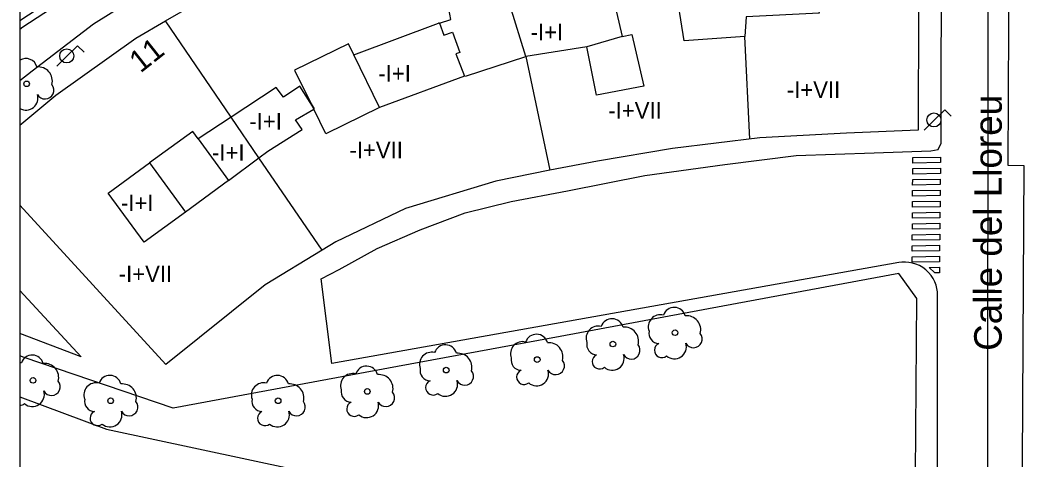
# Model space of a CAD drawing. Extents: x 282771 to 285132, y 4823109 to 4825496.
# Drawn here: x 282771.5 to 282862, y 4824053.6 to 4824093.5 of the extents above; entities that cross this region are included whole.
import ezdxf

# ---------------------------------------------------------------- set-up
doc = ezdxf.new("R2010")
doc.units = 0
for name, color, linetype in [('ACERA-BORDILLO', 7, 'Continuous'), ('ACERA-INTERIOR', 7, 'Continuous'), ('ARBOL', 7, 'Continuous'), ('CALLE-EJE', 7, 'Continuous'), ('CALLE-TEXTO', 7, 'Continuous'), ('Default', 7, 'Continuous'), ('EDIFICIO', 7, 'Continuous'), ('FAROLA', 7, 'Continuous'), ('INTERIOR-EDIFICIO', 7, 'Continuous'), ('MEDIANERA', 7, 'Continuous'), ('NUM-PORTAL', 7, 'Continuous'), ('PASO-PEATONES', 7, 'Continuous'), ('SENAL-VIARIA', 7, 'Continuous'), ('TXT-ALTURA-EDIFICIO', 7, 'Continuous'), ('ZONA-VERDE', 7, 'Continuous')]:
    doc.layers.add(name, color=color, linetype=linetype)

msp = doc.modelspace()

# ---------------------------------------------------------------- linework, layer by layer
at = {"layer": 'ACERA-BORDILLO'}
for points in [[(282852.03, 4824111.622), (282844.773, 4824111.252), (282834.362, 4824110.75), (282825.3, 4824109.612), (282818.126, 4824108.604), (282811.707, 4824107.266), (282802.238, 4824104.634), (282796.277, 4824102.623), (282791.101, 4824100.643), (282785.464, 4824097.63), (282778.158, 4824093.06), (282772.607, 4824088.79), (282771.5, 4824087.942)], [(282854.626, 4823938.131), (282854.74, 4824068.475), (282854.726, 4824068.768), (282854.681, 4824069.071), (282854.602, 4824069.378), (282854.486, 4824069.685), (282854.334, 4824069.984), (282854.145, 4824070.27), (282853.922, 4824070.536), (282853.667, 4824070.776), (282853.387, 4824070.985), (282853.086, 4824071.158), (282852.771, 4824071.294), (282852.45, 4824071.392), (282852.128, 4824071.452), (282851.811, 4824071.476), (282851.505, 4824071.468), (282851.214, 4824071.431), (282799.775, 4824062.267), (282798.835, 4824069.962), (282800.451, 4824070.813), (282803.901, 4824072.713), (282807.791, 4824074.403), (282811.881, 4824075.963), (282816.061, 4824076.983), (282821.171, 4824077.933), (282828.191, 4824079.323), (282835.441, 4824080.333), (282841.921, 4824081.143), (282848.981, 4824081.383), (282854.131, 4824081.563), (282854.801, 4824081.703), (282855.071, 4824082.283), (282855.051, 4824089.503), (282855.183, 4824108.605)], [(282891.09, 4824031.424), (282865.031, 4824034.178), (282864.778, 4824034.216), (282864.522, 4824034.277), (282864.266, 4824034.363), (282864.014, 4824034.474), (282863.768, 4824034.61), (282863.534, 4824034.771), (282863.313, 4824034.956), (282863.111, 4824035.162), (282862.929, 4824035.386), (282862.77, 4824035.625), (282862.636, 4824035.876), (282862.527, 4824036.135), (282862.445, 4824036.399), (282862.388, 4824036.663), (282862.356, 4824036.924), (282862.346, 4824037.179), (282862.594, 4824080.223), (282861.132, 4824080.231), (282861.242, 4824099.318), (282862.704, 4824099.31)]]:
    msp.add_lwpolyline(points, dxfattribs=at)
at = {"layer": 'ACERA-INTERIOR'}
for points in [[(282771.5, 4824068.895), (282777.055, 4824062.893), (282771.5, 4824065.006)], [(282771.5, 4824059.247), (282779.342, 4824056.33), (282813.164, 4824049.092), (282814.011, 4824041.744)]]:
    msp.add_lwpolyline(points, dxfattribs=at)
at = {"layer": 'ARBOL'}
for centre in [(282772.105, 4824087.654), (282830.921, 4824065.073), (282825.281, 4824064.043), (282818.421, 4824062.633), (282810.166, 4824061.676), (282772.685, 4824060.744), (282803.007, 4824059.739), (282779.726, 4824058.896), (282794.917, 4824058.896)]:
    msp.add_circle(centre, 0.255, dxfattribs=at)
for centre, radius, start, end in [((282772.035, 4824088.914), 1.038, 15.64228, 121.0361), ((282773.165, 4824087.914), 1.272, 345.03273, 95.79925), ((282773.775, 4824087.084), 0.797, 208.96247, 38.99103), ((282772.045, 4824086.364), 1.086, 239.83915, 17.92796), ((282829.591, 4824065.603), 1.097, 75.4318, 200.55608), ((282830.851, 4824066.333), 1.038, 15.64228, 161.38435), ((282831.981, 4824065.333), 1.272, 345.03273, 95.79925), ((282825.211, 4824065.303), 1.038, 15.64228, 161.38435), ((282818.351, 4824063.893), 1.038, 15.64228, 161.38435), ((282823.951, 4824064.573), 1.097, 75.4318, 200.55608), ((282826.341, 4824064.303), 1.272, 345.03273, 95.79925), ((282829.481, 4824065.033), 0.935, 168.59898, 268.13236), ((282832.591, 4824064.503), 0.797, 208.96247, 38.99103), ((282810.096, 4824062.936), 1.038, 15.64228, 161.38435), ((282817.091, 4824063.163), 1.097, 75.4318, 200.55608), ((282819.481, 4824062.893), 1.272, 345.03273, 95.79925), ((282823.841, 4824064.003), 0.935, 168.59898, 268.13236), ((282826.951, 4824063.473), 0.797, 208.96247, 38.99103), ((282829.721, 4824063.483), 0.672, 113.73672, 309.4725), ((282830.861, 4824063.783), 1.086, 228.95447, 17.92796), ((282772.615, 4824062.004), 1.038, 15.64228, 161.38435), ((282808.836, 4824062.206), 1.097, 75.4318, 200.55608), ((282811.226, 4824061.936), 1.272, 345.03273, 95.79925), ((282824.081, 4824062.453), 0.672, 113.73672, 309.4725), ((282825.221, 4824062.753), 1.086, 228.95447, 17.92796), ((282771.355, 4824061.274), 1.097, 75.4318, 82.41661), ((282773.745, 4824061.004), 1.272, 345.03273, 95.79925), ((282816.981, 4824062.593), 0.935, 168.59898, 268.13236), ((282820.091, 4824062.063), 0.797, 208.96247, 38.99103), ((282779.656, 4824060.156), 1.038, 15.64228, 161.38435), ((282794.847, 4824060.156), 1.038, 15.64228, 161.38435), ((282801.677, 4824060.269), 1.097, 75.4318, 200.55608), ((282802.937, 4824060.999), 1.038, 15.64228, 161.38435), ((282804.067, 4824059.999), 1.272, 345.03273, 95.79925), ((282808.726, 4824061.636), 0.935, 168.59898, 268.13236), ((282811.836, 4824061.106), 0.797, 208.96247, 38.99103), ((282817.221, 4824061.043), 0.672, 113.73672, 309.4725), ((282818.361, 4824061.343), 1.086, 228.95447, 17.92796), ((282774.355, 4824060.174), 0.797, 208.96247, 38.99103), ((282778.396, 4824059.426), 1.097, 75.4318, 200.55608), ((282780.786, 4824059.156), 1.272, 345.03273, 95.79925), ((282793.587, 4824059.426), 1.097, 75.4318, 200.55608), ((282795.977, 4824059.156), 1.272, 345.03273, 95.79925), ((282808.966, 4824060.086), 0.672, 113.73672, 309.4725), ((282810.106, 4824060.386), 1.086, 228.95447, 17.92796), ((282772.625, 4824059.454), 1.086, 228.95447, 17.92796), ((282801.567, 4824059.699), 0.935, 168.59898, 268.13236), ((282804.677, 4824059.169), 0.797, 208.96247, 38.99103), ((282771.485, 4824059.154), 0.672, 271.25667, 309.4725), ((282778.286, 4824058.856), 0.935, 168.59898, 268.13236), ((282781.396, 4824058.326), 0.797, 208.96247, 38.99103), ((282793.477, 4824058.856), 0.935, 168.59898, 268.13236), ((282796.587, 4824058.326), 0.797, 208.96247, 38.99103), ((282801.807, 4824058.149), 0.672, 113.73672, 309.4725), ((282802.947, 4824058.449), 1.086, 228.95447, 17.92796), ((282778.526, 4824057.306), 0.672, 113.73672, 309.4725), ((282779.666, 4824057.606), 1.086, 228.95447, 17.92796), ((282793.717, 4824057.306), 0.672, 113.73672, 309.4725), ((282794.857, 4824057.606), 1.086, 228.95447, 17.92796)]:
    msp.add_arc(centre, radius, start, end, dxfattribs=at)
at = {"layer": 'CALLE-EJE'}
for points in [[(282859.311, 4824115.893), (282835.631, 4824115.062), (282819.977, 4824113.278), (282812.839, 4824112.061), (282804.89, 4824109.79), (282797.104, 4824107.519), (282790.534, 4824105.004), (282784.937, 4824102.003), (282778.043, 4824097.705), (282771.5, 4824093.368)], [(282859.299, 4824030.65), (282859.311, 4824115.893)]]:
    msp.add_lwpolyline(points, dxfattribs=at)
at = {"layer": 'Default'}
msp.add_lwpolyline([(285130.1, 4825495.5), (282771.5, 4825495.5), (282771.5, 4823109)], dxfattribs=at)
at = {"layer": 'EDIFICIO'}
for points in [[(282771.5, 4824083.896), (282774.752, 4824086.613), (282782.001, 4824091.803), (282784.702, 4824093.372), (282788.251, 4824095.433)], [(282852.991, 4824094.533), (282852.971, 4824083.463), (282846.461, 4824083.183), (282838.621, 4824082.743), (282830.681, 4824081.783), (282823.901, 4824080.653), (282819.561, 4824079.833), (282814.651, 4824078.813), (282806.471, 4824076.333), (282800.151, 4824073.323), (282798.911, 4824072.563), (282793.751, 4824069.423), (282784.721, 4824062.173)], [(282784.721, 4824062.173), (282771.5, 4824076.657)]]:
    msp.add_lwpolyline(points, dxfattribs=at)
at = {"layer": 'FAROLA'}
for p, q in [((282776.72, 4824091.115), (282775.78, 4824090.185)), ((282777.31, 4824090.525), (282776.72, 4824091.115)), ((282775.78, 4824090.185), (282774.85, 4824089.245)), ((282855.385, 4824085.307), (282854.445, 4824084.377)), ((282855.975, 4824084.717), (282855.385, 4824085.307)), ((282854.445, 4824084.377), (282853.515, 4824083.437))]:
    msp.add_line(p, q, dxfattribs=at)
for centre in [(282775.74, 4824090.185), (282854.405, 4824084.377)]:
    msp.add_circle(centre, 0.637, dxfattribs=at)
at = {"layer": 'INTERIOR-EDIFICIO'}
for points in [[(282831.751, 4824091.553), (282830.921, 4824096.723), (282838.251, 4824097.723), (282838.281, 4824098.143), (282843.221, 4824098.393), (282843.991, 4824094.073), (282837.381, 4824093.743), (282837.251, 4824091.953), (282831.751, 4824091.553)], [(282822.911, 4824091.003), (282817.381, 4824090.133), (282815.971, 4824094.723), (282821.001, 4824095.803), (282825.091, 4824096.403), (282826.121, 4824091.953), (282827.011, 4824092.143), (282828.081, 4824087.443), (282823.791, 4824086.623), (282822.911, 4824091.003)], [(282809.542, 4824093.155), (282809.951, 4824092.063), (282810.741, 4824092.353), (282811.411, 4824090.513), (282811.051, 4824090.383), (282811.811, 4824088.363), (282804.121, 4824085.513), (282801.79, 4824090.274), (282809.462, 4824093.157)], [(282798.19, 4824085.385), (282796.901, 4824087.443), (282795.391, 4824086.453), (282794.731, 4824087.333), (282790.66, 4824084.634), (282787.671, 4824082.653), (282790.431, 4824078.873), (282793.18, 4824080.935), (282793.991, 4824081.543), (282797.111, 4824083.523), (282796.501, 4824084.403), (282798.144, 4824085.356)], [(282782.761, 4824073.273), (282779.511, 4824077.733), (282783.251, 4824080.473), (282786.511, 4824076.013), (282782.761, 4824073.273)]]:
    msp.add_lwpolyline(points, dxfattribs=at)
at = {"layer": 'MEDIANERA'}
for points in [[(282809.542, 4824093.155), (282809.462, 4824093.157), (282809.531, 4824093.183), (282809.542, 4824093.155), (282810.581, 4824093.483), (282810.401, 4824094.453), (282815.471, 4824096.443), (282815.971, 4824094.723)], [(282798.911, 4824072.563), (282793.18, 4824080.935), (282790.66, 4824084.634), (282784.702, 4824093.372)], [(282826.121, 4824091.953), (282822.911, 4824091.003)], [(282837.701, 4824082.623), (282837.251, 4824091.953)], [(282801.761, 4824090.263), (282801.79, 4824090.274), (282801.301, 4824091.273), (282796.411, 4824088.883), (282797.911, 4824085.831)], [(282811.901, 4824088.353), (282817.381, 4824090.133), (282819.561, 4824079.833)], [(282797.911, 4824085.831), (282798.191, 4824085.383), (282798.144, 4824085.356)], [(282798.144, 4824085.356), (282797.911, 4824085.831)], [(282804.121, 4824085.513), (282799.241, 4824083.123), (282798.144, 4824085.356)], [(282787.671, 4824082.653), (282787.181, 4824083.333), (282783.251, 4824080.473)], [(282790.431, 4824078.873), (282786.511, 4824076.013)]]:
    msp.add_lwpolyline(points, dxfattribs=at)
at = {"layer": 'PASO-PEATONES'}
for points in [[(282854.999, 4824080.509), (282852.493, 4824080.464), (282852.496, 4824080.964), (282855.004, 4824081.009)], [(282854.989, 4824079.508), (282852.482, 4824079.463), (282852.486, 4824079.963), (282854.994, 4824080.009)], [(282854.978, 4824078.508), (282852.475, 4824078.463), (282852.479, 4824078.963), (282854.984, 4824079.008)], [(282854.968, 4824077.508), (282852.468, 4824077.463), (282852.472, 4824077.963), (282854.973, 4824078.008)], [(282854.958, 4824076.507), (282852.461, 4824076.462), (282852.465, 4824076.963), (282854.963, 4824077.008)], [(282854.947, 4824075.507), (282852.454, 4824075.462), (282852.458, 4824075.962), (282854.953, 4824076.007)], [(282854.937, 4824074.507), (282852.447, 4824074.462), (282852.451, 4824074.962), (282854.942, 4824075.007)], [(282854.927, 4824073.506), (282852.44, 4824073.462), (282852.444, 4824073.962), (282854.932, 4824074.007)], [(282854.916, 4824072.506), (282852.433, 4824072.461), (282852.436, 4824072.961), (282854.921, 4824073.006)], [(282854.906, 4824071.506), (282852.426, 4824071.461), (282852.429, 4824071.961), (282854.911, 4824072.006)], [(282854.491, 4824070.498), (282853.976, 4824070.989), (282854.901, 4824071.005), (282854.895, 4824070.505)]]:
    msp.add_lwpolyline(points, close=True, dxfattribs=at)
at = {"layer": 'SENAL-VIARIA'}
msp.add_lwpolyline([(282832.532, 4824113.947), (282825.865, 4824113.405), (282818.678, 4824112.24), (282811.049, 4824110.714), (282803.461, 4824108.585), (282796.786, 4824106.436), (282789.558, 4824103.383), (282782.492, 4824099.808), (282771.762, 4824092.789), (282771.5, 4824092.571)], dxfattribs=at)
at = {"layer": 'ZONA-VERDE'}
msp.add_line((282771.5, 4824062.96), (282771.5, 4824059.247), dxfattribs=at)
for points in [[(282852.599, 4824037.202), (282852.721, 4824052.201), (282852.85, 4824068.184), (282851.211, 4824070.433), (282835.251, 4824067.47), (282820.503, 4824064.732), (282805.755, 4824061.994), (282785.391, 4824058.213), (282771.87, 4824062.824), (282771.5, 4824062.96)], [(282771.5, 4824059.247), (282779.342, 4824056.33), (282813.164, 4824049.092), (282814.011, 4824041.744)]]:
    msp.add_lwpolyline(points, dxfattribs=at)

# ---------------------------------------------------------------- texts
at = {"layer": 'CALLE-TEXTO'}
msp.add_text('Calle del Lloreu', height=2.5, rotation=89.99254, dxfattribs=at).set_placement((282860.554, 4824063.427))
at = {"layer": 'NUM-PORTAL'}
msp.add_text('11', height=2, rotation=38.37004, dxfattribs=at).set_placement((282782.427, 4824088.578))
at = {"layer": 'TXT-ALTURA-EDIFICIO'}
for s, p in [('-I+I', (282817.818, 4824091.603)), ('-I+I', (282804.008, 4824087.853)), ('-I+VII', (282841.058, 4824086.373)), ('-I+VII', (282824.869, 4824084.493)), ('-I+I', (282792.308, 4824083.503)), ('-I+I', (282788.918, 4824080.673)), ('-I+VII', (282801.389, 4824080.903)), ('-I+I', (282780.658, 4824076.113)), ('-I+VII', (282780.459, 4824069.663))]:
    msp.add_text(s, height=1.5, rotation=0.00004, dxfattribs=at).set_placement(p)

doc.saveas('drawing.dxf')
